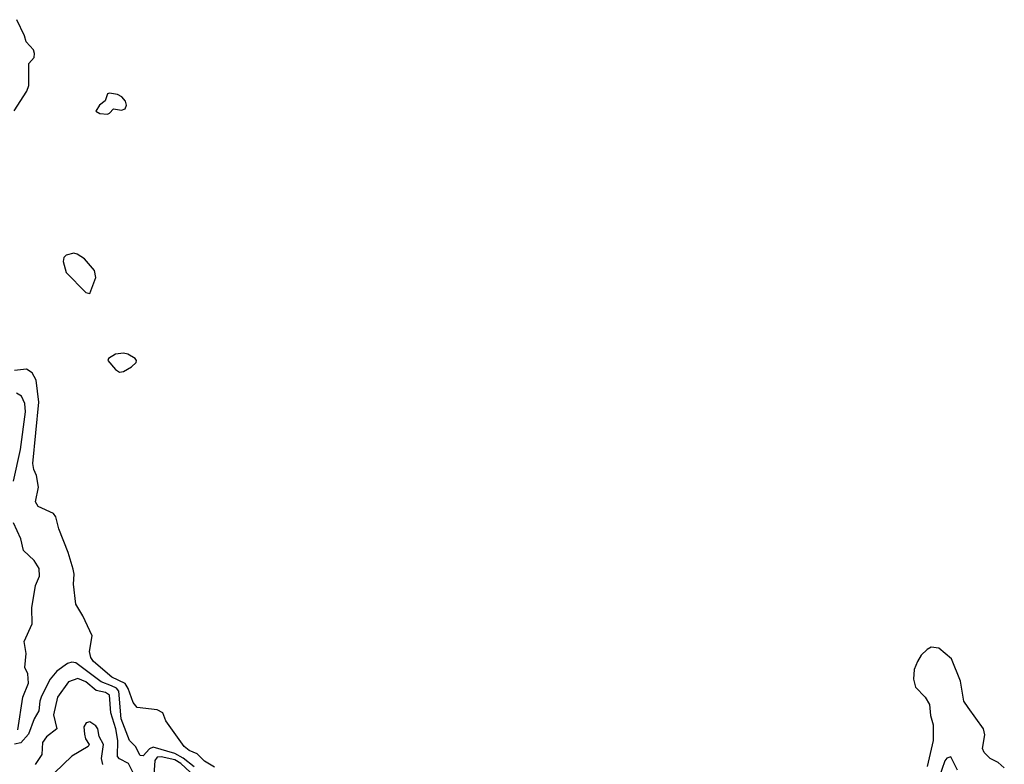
# Model space of a CAD drawing. Extents: x 2087054 to 2277909, y 548907 to 753496.
# Tile 441 of 444: x 2226241 to 2231215, y 729175 to 732937. Entities that reach past the tile are written whole.
import ezdxf

# ---------------------------------------------------------------- set-up
doc = ezdxf.new("R2010")
doc.units = 0

msp = doc.modelspace()

# ---------------------------------------------------------------- linework, layer by layer
at = {"layer": '0CON20XD'}
for points in [[(2226213, 732477), (2226276.7, 732575), (2226286.7, 732605), (2226287.5, 732715), (2226313.6, 732746.4), (2226316.2, 732765), (2226310, 732785), (2226274.3, 732824.3), (2226265.8, 732855), (2226226.6, 732936.6)], [(2226685, 732459.4), (2226695, 732464), (2226715, 732485.8), (2226755, 732480), (2226774, 732486), (2226780, 732505), (2226776, 732525), (2226757.3, 732547.3), (2226735, 732558), (2226695, 732566), (2226685, 732562.5), (2226673.3, 732526.7), (2226644.3, 732505), (2226626.2, 732475), (2226645, 732463.1), (2226685, 732459.4)], [(2226595, 731553.8), (2226625.6, 731635), (2226619.2, 731669.2), (2226568.3, 731728.2), (2226532.1, 731752.1), (2226515, 731757.1), (2226475, 731747.5), (2226464.6, 731735), (2226461.2, 731715), (2226475, 731659.2), (2226575, 731559.2), (2226595, 731553.8)], [(2226745, 731156), (2226765, 731160), (2226805, 731182.5), (2226830, 731205), (2226831.2, 731215), (2226823.8, 731225), (2226786.6, 731246.6), (2226765, 731251.4), (2226725, 731247.1), (2226690, 731225), (2226686.7, 731215), (2226725, 731168.8), (2226745, 731156)], [(2227225, 729161.1), (2227175, 729191.2), (2227137.6, 729227.6), (2227097.5, 729245), (2227071.8, 729265), (2226980, 729395), (2226964.4, 729435), (2226935, 729450.5), (2226835, 729462.5), (2226815, 729488), (2226789, 729559), (2226773.2, 729583.2), (2226706.2, 729615), (2226613.6, 729695), (2226601.1, 729715), (2226594.2, 729745.8), (2226606.7, 729825), (2226560, 729925), (2226524.2, 729985), (2226512, 730085), (2226515.8, 730135), (2226511.2, 730161.2), (2226486, 730245), (2226438, 730365), (2226424, 730425), (2226412.5, 730442.5), (2226335, 730477.5), (2226320.7, 730500.7), (2226335.6, 730575), (2226326.4, 730635), (2226312.5, 730665), (2226308.2, 730695), (2226338.4, 731005), (2226323.8, 731115), (2226303.6, 731153.6), (2226275, 731170.7), (2226215, 731165.4)], [(2226210, 730605), (2226244.3, 730765.7), (2226271.1, 730955), (2226267.4, 730997.4), (2226250.4, 731035), (2226225, 731050)], [(2226230.8, 729349.2), (2226257.3, 729515), (2226284.7, 729585), (2226282.5, 729632.5), (2226267.3, 729665), (2226274.5, 729734.5), (2226264.4, 729795), (2226304.5, 729885), (2226302.3, 729965), (2226321.5, 730078.5), (2226340.5, 730125), (2226338.9, 730165), (2226313.6, 730205), (2226260.4, 730255), (2226246.8, 730315), (2226209.7, 730395)], [(2231215, 729156.7), (2231184.1, 729184.1), (2231144.4, 729204.4), (2231114, 729235), (2231104.4, 729255), (2231116.2, 729323.8), (2231110.4, 729355), (2231032.6, 729462.6), (2231011.1, 729495), (2230993.5, 729595), (2230948.7, 729708.7), (2230885, 729762.5), (2230845, 729766.7), (2230825, 729755.4), (2230795, 729727.3), (2230776.1, 729695), (2230760.2, 729655), (2230755.9, 729605), (2230767.2, 729565), (2230815, 729513.9), (2230837.6, 729477.6), (2230842.3, 729422.3), (2230854.8, 729375), (2230855.7, 729295), (2230825, 729164.5)], [(2227121.8, 729161.8), (2227066.9, 729206.9), (2227025, 729229.3), (2226915, 729261.1), (2226896.5, 729253.5), (2226865, 729217.9), (2226850, 729220), (2226825.8, 729265.8), (2226795, 729295.5), (2226754.4, 729405), (2226741.6, 729545), (2226729.7, 729559.7), (2226705, 729571.4), (2226652.3, 729592.3), (2226525, 729687.5), (2226505, 729691.2), (2226483.3, 729685), (2226428.1, 729645), (2226394.9, 729605.1), (2226350.9, 729519.1), (2226342.4, 729495), (2226338, 729445), (2226314.7, 729405), (2226285, 729327.3), (2226246.6, 729283.4), (2226215, 729276.5)], [(2226818.1, 729125), (2226790.1, 729180.1), (2226745, 729202.3), (2226735.2, 729215.2), (2226736.2, 729295), (2226726.2, 729353.8), (2226701.5, 729435), (2226694.8, 729524.8), (2226675, 729537.8), (2226628.1, 729548.1), (2226575, 729591.7), (2226535, 729608.2), (2226487.8, 729592.2), (2226432, 729515), (2226412.1, 729425), (2226428.8, 729355), (2226376, 729314), (2226356, 729285), (2226352.7, 729225), (2226319.7, 729175)], [(2226661.6, 729175), (2226654, 729205), (2226664.6, 729275), (2226642.1, 729315), (2226635.5, 729355), (2226625, 729369.2), (2226595, 729390.6), (2226576, 729385), (2226565.5, 729365), (2226567.6, 729327.6), (2226573.7, 729303.7), (2226592.5, 729275), (2226587.5, 729265), (2226504, 729216), (2226417.4, 729132.6)], [(2227102.9, 729135), (2227055, 729179.5), (2227025, 729197.8), (2226955, 729213.9), (2226935, 729211), (2226923.7, 729195), (2226917.8, 729122.2)], [(2230978.5, 729145), (2230945, 729213.3), (2230925, 729206.7), (2230915, 729192.5), (2230883.4, 729105)]]:
    msp.add_lwpolyline(points, dxfattribs=at)

doc.saveas('drawing.dxf')
